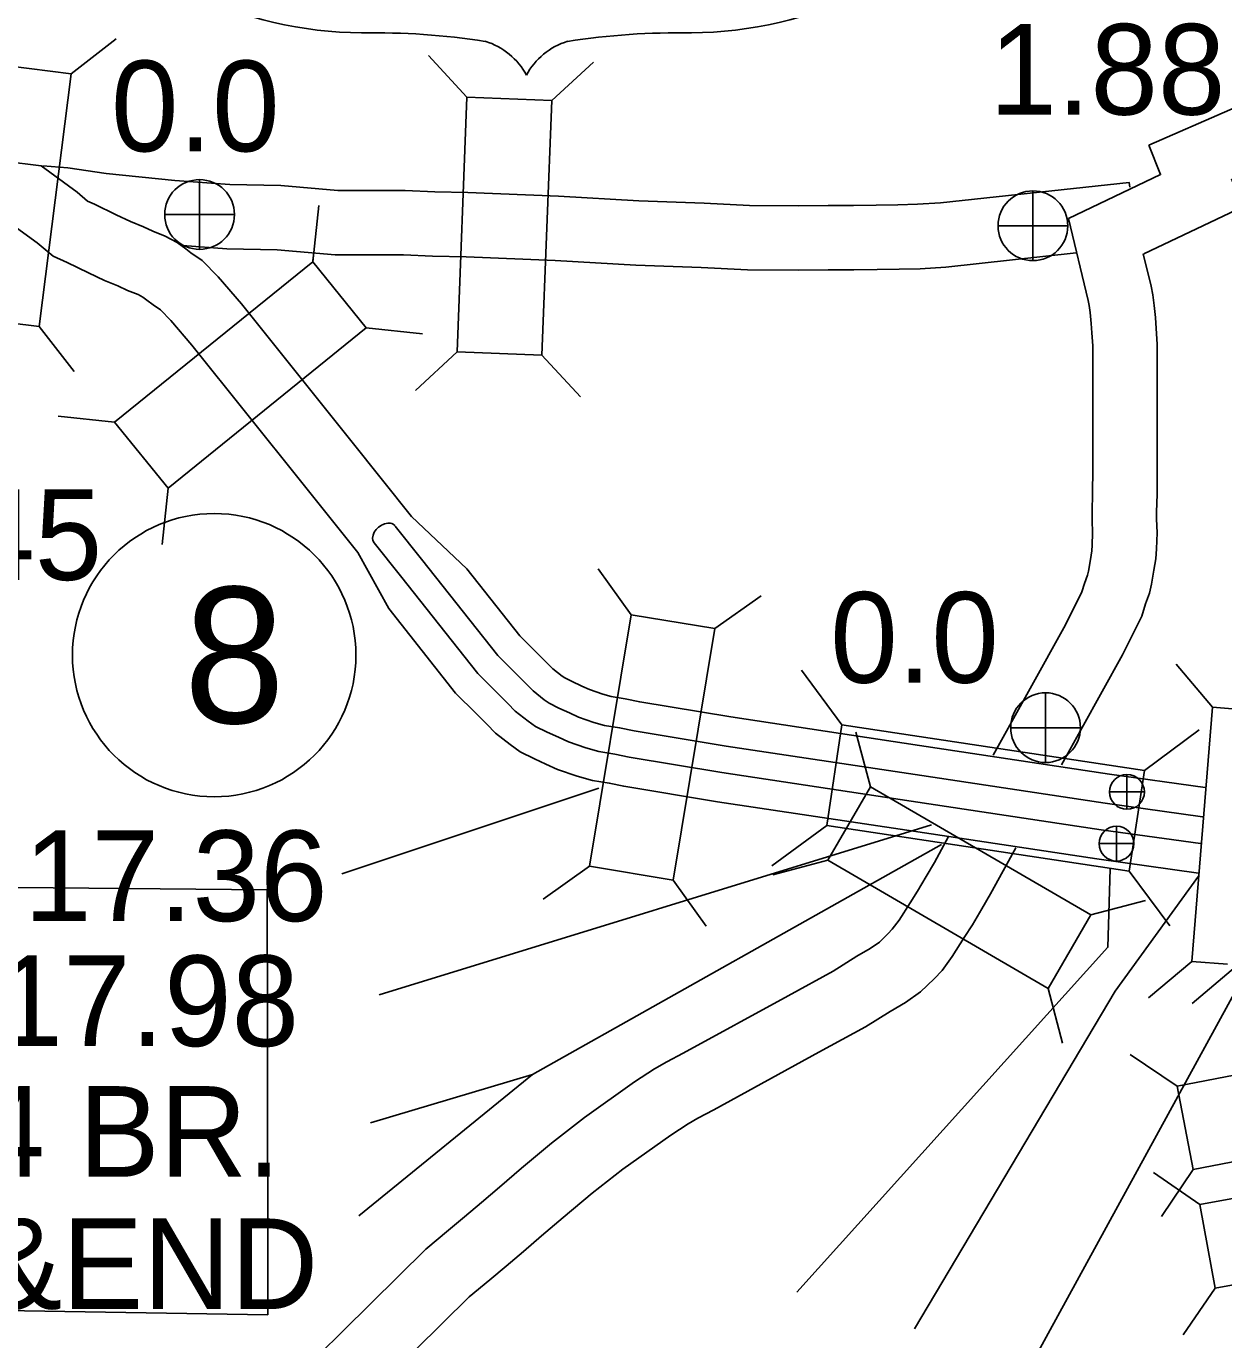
# Model space of a CAD drawing. Extents: x 369523 to 838377, y 495025 to 936819.
# Drawn here: x 649583 to 660737, y 573047 to 585289 of the extents above; entities that cross this region are included whole.
import ezdxf

# ---------------------------------------------------------------- set-up
doc = ezdxf.new("R2010")
doc.units = 0
for name, color, linetype in [('6', 7, 'Continuous'), ('DSN_BRDG_Annotation', 7, 'Continuous'), ('DSN_DRFT_Common-Annotations', 7, 'Continuous'), ('DSN_DRFT_Common-Line', 7, 'Continuous'), ('DSN_DRFT_Junk-No-Plot', 7, 'Continuous'), ('Level 11', 7, 'Continuous'), ('Level 2', 7, 'Continuous'), ('Level 21', 7, 'Continuous')]:
    doc.layers.add(name, color=color, linetype=linetype)

msp = doc.modelspace()

# ---------------------------------------------------------------- linework, layer by layer
at = {"layer": '6'}
for centre, radius, start, end in [((652733, 588935), 3707, 244.0771, 269.5779), ((655751, 588935), 3707, 270.4221, 295.9229), ((652819, 578439), 6790, 81.1942, 90.9539), ((655665, 578439), 6790, 89.0461, 98.8058), ((653668, 584527), 651, 28.0342, 72.9864), ((654816, 584527), 651, 107.0136, 151.9658)]:
    msp.add_arc(centre, radius, start, end, dxfattribs=at)
at = {"layer": 'DSN_BRDG_Annotation'}
msp.add_line((652681, 574203), (654299, 575520), dxfattribs=at)
for points in [[(652869, 576262), (658016, 577846)], [(654299, 575520), (658107, 577663)], [(656762, 573490), (659658, 576706), (659681, 577435)]]:
    msp.add_lwpolyline(points, dxfattribs=at)
at = {"layer": 'DSN_DRFT_Common-Annotations'}
for p, q in [((651197, 583210), (651197, 583860)), ((658960, 583105), (658960, 583755)), ((650872, 583535), (651522, 583535)), ((658635, 583430), (659285, 583430)), ((659078, 578427), (659078, 579077)), ((658753, 578752), (659403, 578752)), ((659836, 577990), (659836, 578315)), ((659673, 578153), (659998, 578153)), ((659739, 577509), (659739, 577834)), ((659576, 577671), (659901, 577671))]:
    msp.add_line(p, q, dxfattribs=at)
for centre, radius in [((651197, 583535), 325), ((658960, 583430), 325), ((659078, 578752), 325), ((659836, 578153), 162), ((659739, 577671), 162)]:
    msp.add_circle(centre, radius, dxfattribs=at)
at = {"layer": 'DSN_DRFT_Common-Line'}
msp.add_circle((651333, 579428), 1320, dxfattribs=at)
at = {"layer": 'DSN_DRFT_Junk-No-Plot'}
for p, q in [((652252, 583094), (652256, 583139)), ((652522, 577390), (654915, 578188))]:
    msp.add_line(p, q, dxfattribs=at)
for points in [[(656762, 573490), (659658, 576706), (659681, 577435)], [(657856, 573148), (659726, 576295), (660502, 577367)], [(658814, 572578), (660958, 576500)], [(652790, 575069), (654299, 575520)]]:
    msp.add_lwpolyline(points, dxfattribs=at)
at = {"layer": 'Level 11'}
for points in [[(661364, 584757), (660793, 584511), (660040, 584182)], [(660040, 584182), (660149, 583907), (659292, 583499)], [(646435, 583949), (648275, 584060), (648672, 584055), (648833, 584051), (649046, 584030), (649184, 584029), (649369, 584032), (649720, 583988), (650056, 583743), (650154, 583659), (650217, 583632), (650421, 583531), (650552, 583470), (650676, 583419), (650762, 583379), (650876, 583334), (650988, 583275), (651068, 583215), (651116, 583178), (651220, 583107), (651370, 582954), (651588, 582701), (652619, 581412), (653171, 580721)], [(649738, 583990), (649971, 583969), (650328, 583918), (650966, 583853), (651479, 583815), (651953, 583804), (652486, 583760), (653113, 583759), (653390, 583745), (653697, 583739), (654541, 583707), (655290, 583661), (655896, 583640), (656319, 583619), (656778, 583616), (657052, 583620), (657290, 583618), (657499, 583621), (657700, 583625), (657884, 583630), (658099, 583643), (659856, 583834), (659864, 583789)], [(660810, 583869), (660914, 583606), (659992, 583168)], [(659292, 583499), (659476, 582733), (659485, 582688), (659493, 582623), (659503, 582520), (659510, 582433), (659517, 582310), (659518, 581158), (659516, 580939), (659511, 580764), (659513, 580686), (659515, 580567), (659513, 580453), (659508, 580399), (659495, 580320), (659477, 580211), (659468, 580174), (659441, 580095), (659416, 580018), (659263, 579712), (658590, 578497)], [(646411, 583347), (648289, 583460), (648662, 583455), (648796, 583452), (649014, 583430), (649187, 583429), (649337, 583431), (649492, 583412), (649684, 583272), (649832, 583146), (649963, 583088), (650162, 582990), (650312, 582920), (650435, 582869), (650524, 582828), (650625, 582788), (650668, 582765), (650707, 582736), (650766, 582692), (650833, 582646), (650928, 582548), (651126, 582318), (652150, 581037), (652672, 580384)], [(651037, 583246), (651450, 583216), (651921, 583205), (652461, 583160), (653098, 583159), (653368, 583146), (653679, 583139), (654511, 583107), (655261, 583062), (655871, 583041), (656302, 583020), (656780, 583016), (657054, 583020), (657291, 583018), (657509, 583021), (657714, 583025), (657910, 583030), (658150, 583045), (659364, 583177)], [(659988, 583169), (660061, 582866), (660078, 582786), (660089, 582687), (660101, 582574), (660109, 582472), (660116, 582326), (660118, 581156), (660116, 580927), (660111, 580761), (660112, 580700), (660116, 580567), (660112, 580420), (660104, 580326), (660087, 580221), (660064, 580090), (660045, 580007), (660010, 579907), (659974, 579792), (659794, 579432), (659226, 578407)], [(653171, 580721), (653687, 580232)], [(653018, 580631), (653265, 580322), (653974, 579425), (654146, 579255), (654247, 579153), (654305, 579094), (654408, 579013), (654455, 578979), (654543, 578935), (654643, 578889), (654727, 578851), (654871, 578801), (654970, 578773), (655110, 578751), (655246, 578722), (656103, 578580), (657863, 578315)], [(652823, 580475), (653070, 580166), (653788, 579258), (653969, 579078), (654070, 578977), (654138, 578907), (654257, 578814), (654325, 578764), (654436, 578710), (654539, 578662), (654634, 578619), (654796, 578563), (654916, 578529), (655064, 578505), (655199, 578476), (656063, 578333), (657826, 578067)], [(652672, 580384), (652960, 579862)], [(653687, 580232), (654180, 579608), (654340, 579449), (654442, 579347), (654489, 579300), (654575, 579232), (654599, 579215), (654662, 579184), (654758, 579139), (654829, 579107), (654954, 579064), (655030, 579042), (655161, 579021), (655297, 578992), (656145, 578852), (657904, 578587)], [(652960, 579862), (653582, 579075), (653775, 578883), (653874, 578784), (653955, 578702), (654091, 578595), (654182, 578528), (654318, 578461), (654424, 578412), (654532, 578363), (654714, 578300), (654857, 578260), (655013, 578235), (655148, 578206), (656021, 578061), (657785, 577796)], [(659674, 578320), (657904, 578587)], [(659633, 578048), (657863, 578315)], [(660563, 578195), (659674, 578320)], [(659596, 577801), (657826, 578067)], [(660541, 577920), (659633, 578048)], [(658174, 577738), (658042, 577496), (657965, 577364), (657886, 577227), (657816, 577120), (657715, 576959), (657650, 576873), (657613, 576833), (657530, 576754), (657444, 576693), (657321, 576621), (657098, 576483), (656679, 576254), (655703, 575717), (655551, 575637), (655434, 575571), (655250, 575450), (654782, 575120), (654476, 574880), (654195, 574646), (653991, 574470), (653823, 574325), (653666, 574192), (653517, 574068), (653304, 573891), (652535, 573129), (652309, 572906)], [(659555, 577529), (657785, 577796)], [(660521, 577671), (659596, 577801)], [(658800, 577633), (658565, 577202), (658484, 577063), (658397, 576913), (658321, 576796), (658209, 576618), (658113, 576490), (658041, 576411), (657912, 576290), (657772, 576189), (657631, 576107), (657401, 575964), (656967, 575727), (655987, 575189), (655839, 575111), (655747, 575059), (655587, 574954), (655140, 574638), (654853, 574414), (654583, 574188), (654382, 574015), (654213, 573869), (654052, 573733), (653900, 573607), (653708, 573447), (652957, 572703)], [(660501, 577397), (659555, 577529)]]:
    msp.add_lwpolyline(points, dxfattribs=at)
msp.add_ellipse((652920, 580555), major_axis=(96.6, 79.4), ratio=0.692349, start_param=0, end_param=3.141593, dxfattribs=at)
at = {"layer": 'Level 2'}
for points in [[(651832, 573280), (651830, 575928), (651827, 577241), (649167, 577266), (649154, 581204), (649157, 583290), (648280, 583301), (648343, 583712), (648671, 583720), (648908, 583730), (649044, 583731), (649158, 583727)], [(644256, 570745), (649197, 570694), (649184, 573324), (651832, 573280)]]:
    msp.add_lwpolyline(points, dxfattribs=at)
at = {"layer": 'Level 21'}
for p, q in [((650002, 584847), (650419, 585171)), ((653686, 584628), (653328, 585016)), ((654478, 584598), (654865, 584956)), ((652252, 583095), (652307, 583620)), ((649704, 582490), (650028, 582073)), ((652750, 582479), (653275, 582424)), ((653595, 582254), (653208, 581895)), ((654386, 582223), (654745, 581836)), ((650405, 581599), (649880, 581654)), ((650904, 580984), (650849, 580458)), ((655216, 579804), (654909, 580233)), ((655998, 579675), (656427, 579982)), ((660634, 578942), (660293, 579345)), ((657180, 578779), (656804, 579289)), ((660634, 578942), (660440, 576574)), ((660965, 578915), (660634, 578942)), ((657446, 578201), (657311, 578711)), ((660000, 578354), (660509, 578731)), ((657039, 577839), (656529, 577463)), ((657048, 577516), (656537, 577381)), ((654828, 577460), (654399, 577153)), ((659858, 577415), (660234, 576905)), ((655609, 577331), (655917, 576901)), ((659500, 577007), (660010, 577142)), ((660440, 576574), (660038, 576233)), ((660440, 576574), (660771, 576547)), ((660846, 576524), (660443, 576182)), ((659102, 576322), (659237, 575812)), ((660303, 575411), (659865, 575707)), ((660516, 574307), (660082, 574607)), ((660453, 574633), (660157, 574196)), ((660658, 573527), (660358, 573093))]:
    msp.add_line(p, q, dxfattribs=at)
for points in [[(649216, 584946), (648919, 582589), (649704, 582490), (650002, 584847)], [(653686, 584628), (653595, 582254), (654386, 582223), (654478, 584598)], [(650904, 580984), (652750, 582479), (652252, 583095), (650405, 581599)], [(655216, 579804), (654828, 577460), (655609, 577331), (655998, 579675)], [(657039, 577839), (659858, 577415), (660000, 578354), (657180, 578779)], [(657048, 577516), (659102, 576322), (659500, 577007), (657446, 578201)], [(660453, 574633), (662786, 575083), (662636, 575861), (660303, 575411)], [(660658, 573527), (662996, 573953), (662854, 574732), (660516, 574307)]]:
    msp.add_lwpolyline(points, close=True, dxfattribs=at)

# ---------------------------------------------------------------- texts
at = {"layer": 'DSN_BRDG_Annotation'}
for s, p in [('1.88', (658554, 584466)), ('0.0', (650372, 584124)), ('0.0', (657072, 579171)), ('END 17.98', (646598, 575784)), ('21.45(U.P.)&END', (643387, 573333))]:
    msp.add_text(s, height=844.8, dxfattribs=at).set_placement(p)
at = {"layer": 'DSN_DRFT_Common-Line'}
msp.add_text('8', height=1267, dxfattribs=at).set_placement((651050, 578795))
at = {"layer": 'DSN_DRFT_Junk-No-Plot'}
for s, p in [('16.45', (647463, 580129)), ('17.36', (649562, 576949)), ('21.24 BR.', (646930, 574566))]:
    msp.add_text(s, height=844.8, dxfattribs=at).set_placement(p)

doc.saveas('drawing.dxf')
